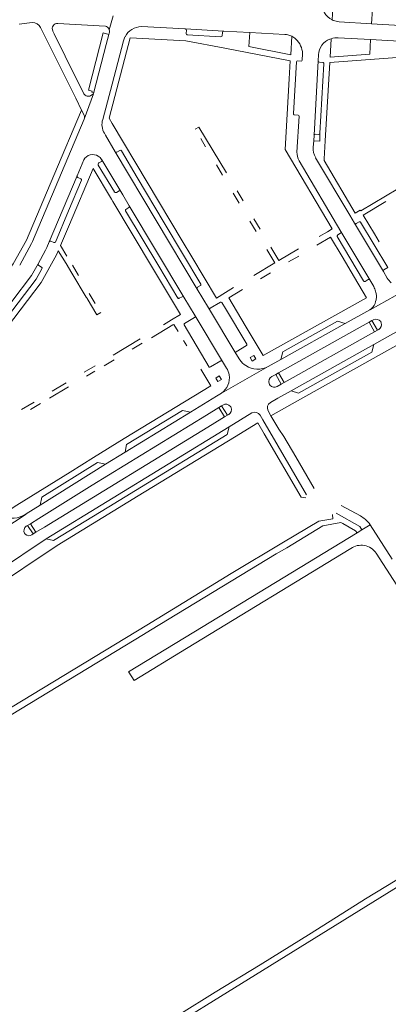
# Model space of a CAD drawing. Extents: x 145000 to 155000, y 457500 to 470000.
# Tile 259 of 548: x 147137 to 147258, y 464749 to 465073. Entities that reach past the tile are written whole.
import ezdxf

# ---------------------------------------------------------------- set-up
doc = ezdxf.new("R2010")
doc.units = 0
doc.header["$LTSCALE"] = 0.2
doc.header["$MEASUREMENT"] = 0
doc.layers.add('kant verharding', color=252, linetype='Continuous', lineweight=0)

msp = doc.modelspace()

# ---------------------------------------------------------------- linework, layer by layer
at = {"layer": 'kant verharding', "lineweight": 0}
for p, q in [((147239.23, 465072.86), (147239.54, 465078.83)), ((147165.97, 465069.53), (147167.22, 465074.22)), ((147140.67, 465071.98), (147136.3, 465071.48)), ((147162.67, 465070.92), (147149.07, 465071.71)), ((147162.67, 465070.92), (147164.71, 465070.8)), ((147176.52, 465070.67), (147190.93, 465069.87)), ((147239.23, 465072.86), (147239.57, 465072.7)), ((147241.55, 465072.22), (147252.19, 465071.59)), ((147252.19, 465071.59), (147261.56, 465071.04)), ((147154.97, 465047.06), (147143.41, 465070.31)), ((147147.4, 465069.19), (147147.83, 465068.31)), ((147147.83, 465068.31), (147155.11, 465053.6)), ((147159.17, 465049.74), (147164, 465068.57)), ((147165.87, 465068.09), (147164, 465068.57)), ((147165.87, 465068.09), (147165, 465064.73)), ((147165.97, 465068.46), (147165.87, 465068.09)), ((147165.97, 465069.53), (147165.88, 465069.83)), ((147166.04, 465069.25), (147165.97, 465069.53)), ((147203.6, 465069.15), (147190.93, 465069.87)), ((147191.27, 465068.36), (147191.34, 465069.43)), ((147202.65, 465067.31), (147191.62, 465067.97)), ((147203.15, 465068.72), (147203.09, 465067.62)), ((147203.6, 465069.15), (147212.13, 465068.67)), ((147225.94, 465067.5), (147225.62, 465061.34)), ((147225.64, 465067.63), (147225.94, 465067.5)), ((147165.9, 465040.45), (147172.88, 465066.93)), ((147238.93, 465066.65), (147238.51, 465066.51)), ((147238.56, 465060.59), (147238.93, 465066.65)), ((147251.87, 465066.37), (147241.21, 465066.97)), ((147261.22, 465065.82), (147251.87, 465066.37)), ((147229.4, 465059.63), (147229.51, 465061.72)), ((147234.76, 465061.36), (147234.66, 465059.35)), ((147227.82, 465059.37), (147229.03, 465059.3)), ((147233.26, 465034.88), (147234.66, 465059.35)), ((147235.04, 465058.92), (147236.13, 465058.83)), ((147236.48, 465058.43), (147235.14, 465035.53)), ((147236.96, 465033.09), (147238.44, 465058.78)), ((147155.11, 465053.6), (147157.12, 465049.52)), ((147157.12, 465049.52), (147157.63, 465048.5)), ((147157.68, 465040.15), (147160.73, 465048.55)), ((147159.92, 465047.91), (147160.73, 465048.55)), ((147160.73, 465048.55), (147160.86, 465048.93)), ((147156.88, 465043.15), (147154.97, 465047.06)), ((147157.62, 465041.66), (147156.88, 465043.15)), ((147157.68, 465040.15), (147157.8, 465040.55)), ((147165.9, 465040.45), (147166.91, 465038.74)), ((147228.39, 465041.15), (147227.67, 465029.35)), ((147164.36, 465035.53), (147164.71, 465034.93)), ((147164.71, 465034.93), (147167.9, 465029.47)), ((147233.15, 465033.04), (147233.26, 465034.88)), ((147233.67, 465035.25), (147234.82, 465035.18)), ((147197.64, 465031.06), (147196.02, 465033.78)), ((147233.15, 465033.04), (147233.01, 465030.98)), ((147167.9, 465029.47), (147194.87, 464984.18)), ((147168, 465029.37), (147167.9, 465029.47)), ((147169.45, 465029.89), (147168.49, 465029.32)), ((147175.16, 465021.01), (147170, 465029.76)), ((147157.56, 465026.79), (147155.37, 465021.55)), ((147162.52, 465025.76), (147163.37, 465026.27)), ((147163.46, 465026.9), (147163.52, 465026.8)), ((147169.72, 465016.41), (147163.52, 465026.8)), ((147203.16, 465021.79), (147201.17, 465025.13)), ((147228.33, 465026.46), (147242.09, 465003.22)), ((147233.8, 465027.49), (147245.01, 465008.52)), ((147152.88, 465005.53), (147160.64, 465023.95)), ((147160.64, 465023.95), (147166.66, 465013.89)), ((147167.63, 465016.22), (147162.35, 465025.08)), ((147248.63, 465010.01), (147271.6, 465023.69)), ((147146.19, 464999.77), (147155.37, 465021.55)), ((147155.34, 465021.43), (147155.37, 465021.55)), ((147156.6, 465020.56), (147155.59, 465021.01)), ((147169.17, 465016.55), (147168.32, 465016.04)), ((147170.42, 465015.24), (147169.72, 465016.41)), ((147208.69, 465012.51), (147206.7, 465015.86)), ((147207.98, 465016.63), (147209.98, 465013.28)), ((147167.18, 465013.02), (147166.66, 465013.89)), ((147170.42, 465015.24), (147172.56, 465011.68)), ((147256.86, 465013.04), (147249.43, 465008.61)), ((147172.37, 465011.12), (147171.37, 465010.47)), ((147172.56, 465011.68), (147190.46, 464981.62)), ((147212.22, 465006.58), (147214.22, 465003.23)), ((147213.51, 465007.35), (147215.51, 465004)), ((147245.01, 465008.52), (147246.54, 465005.9)), ((147246.54, 465005.9), (147256.05, 464990.02)), ((147247.12, 465005.8), (147248.08, 465006.34)), ((147253.18, 465002.41), (147249.43, 465008.61)), ((147152.88, 465005.53), (147149.94, 464998.6)), ((147235.01, 465001.56), (147237.67, 465003.06)), ((147241.95, 465002.63), (147241.05, 465002.08)), ((147242.09, 465003.22), (147251.56, 464987.29)), ((147254.73, 464999.84), (147253.18, 465002.41)), ((147147.71, 464999.57), (147146.75, 464999.98)), ((147238.66, 465001.34), (147234.2, 464998.66)), ((147242.49, 464994.92), (147238.66, 465001.34)), ((147240.88, 465001.51), (147249.55, 464986.95)), ((147149.21, 464996.87), (147148.62, 464995.48)), ((147151.75, 464992.65), (147149.21, 464996.87)), ((147152.07, 464995.07), (147149.94, 464998.6)), ((147217.75, 464997.3), (147220.4, 464992.85)), ((147219.04, 464998.07), (147221.69, 464993.61)), ((147228.16, 464997.48), (147221.69, 464993.61)), ((147220.4, 464992.85), (147213.48, 464988.71)), ((147228.31, 464995.09), (147224.93, 464993.17)), ((147246.59, 464988.05), (147242.49, 464994.92)), ((147142.8, 464991.99), (147143.71, 464991.49)), ((147153.67, 464989.46), (147151.75, 464992.65)), ((147158.41, 464981.57), (147153.67, 464989.46)), ((147153.9, 464992.1), (147155.86, 464988.76)), ((147219, 464989.64), (147215.65, 464987.65)), ((147257.36, 464987.8), (147256.05, 464990.02)), ((147250.55, 464981.41), (147246.59, 464988.05)), ((147250.12, 464986.78), (147251.07, 464987.37)), ((147251.56, 464987.29), (147251.58, 464987.26)), ((147198.53, 464978.09), (147194.87, 464984.18)), ((147195.95, 464985.39), (147195, 464984.85)), ((147204.18, 464983.14), (147206.79, 464984.72)), ((147209.74, 464984.09), (147205.22, 464981.4)), ((147253.52, 464983.53), (147253.62, 464983.12)), ((147158.45, 464981.5), (147158.41, 464981.57)), ((147158.54, 464981.34), (147158.45, 464981.5)), ((147158.65, 464981.16), (147158.54, 464981.34)), ((147159.39, 464982.84), (147161.36, 464979.54)), ((147188.94, 464981.2), (147189.91, 464981.74)), ((147190.46, 464981.62), (147194.18, 464975.45)), ((147199.1, 464977.95), (147202.48, 464979.93)), ((147216.59, 464962.36), (147250.55, 464981.41)), ((147198.53, 464978.09), (147198.57, 464978.03)), ((147198.57, 464978.03), (147207.55, 464963)), ((147243.52, 464972.93), (147251.61, 464977.46)), ((147275.38, 464978.57), (147252.96, 464965.99)), ((147186.42, 464974.07), (147183.82, 464972.52)), ((147194.02, 464974.87), (147190.66, 464972.88)), ((147194.18, 464975.45), (147203.15, 464960.46)), ((147251.39, 464973.33), (147248.44, 464971.67)), ((147252.32, 464973.85), (147251.39, 464973.33)), ((147253.19, 464970.15), (147251.39, 464973.33)), ((147252.76, 464974.11), (147252.32, 464973.85)), ((147254.12, 464970.71), (147252.32, 464973.85)), ((147188.61, 464970.32), (147187.22, 464972.62)), ((147190.59, 464972.45), (147198.75, 464958.58)), ((147243.52, 464972.93), (147222.34, 464961.05)), ((147248.44, 464971.67), (147224.54, 464958.3)), ((147250.22, 464968.49), (147253.19, 464970.15)), ((147253.19, 464970.15), (147254.12, 464970.71)), ((147254.12, 464970.71), (147254.56, 464970.93)), ((147176.13, 464967.86), (147167.21, 464962.54)), ((147176.13, 464967.86), (147176.09, 464967.91)), ((147191.44, 464965.6), (147190.41, 464967.32)), ((147226.37, 464955.11), (147250.22, 464968.49)), ((147176.81, 464966.46), (147173.49, 464964.48)), ((147211.07, 464965.65), (147207.7, 464963.64)), ((147225.73, 464950.71), (147252.96, 464965.99)), ((147167.56, 464960.96), (147164.29, 464959.01)), ((147199.27, 464958.62), (147202.59, 464960.59)), ((147203.15, 464960.46), (147203.17, 464960.43)), ((147204.52, 464958.26), (147203.17, 464960.43)), ((147208.85, 464960.92), (147207.55, 464963)), ((147222.34, 464961.05), (147218.16, 464958.78)), ((147161.29, 464959.01), (147157.71, 464956.88)), ((147161.27, 464957.21), (147158.5, 464955.56)), ((147199.35, 464952.39), (147196.06, 464957.88)), ((147202.85, 464949.96), (147215.86, 464957.45)), ((147215.86, 464957.45), (147218.16, 464958.78)), ((147224.54, 464958.3), (147221.57, 464956.64)), ((147201.67, 464953.81), (147202.81, 464954.47)), ((147220.72, 464956.17), (147219.41, 464955.45)), ((147221.57, 464956.64), (147220.72, 464956.17)), ((147222.48, 464952.93), (147220.72, 464956.17)), ((147223.4, 464953.45), (147221.57, 464956.64)), ((147223.4, 464953.45), (147226.37, 464955.11)), ((147152.57, 464952.03), (147146.37, 464948.34)), ((147151.78, 464953.35), (147147.17, 464950.6)), ((147218.52, 464953.09), (147218.67, 464952.8)), ((147221.17, 464952.2), (147222.48, 464952.93)), ((147221.42, 464948.3), (147225.73, 464950.71)), ((147222.48, 464952.93), (147223.4, 464953.45)), ((147218.92, 464946.91), (147221.42, 464948.3)), ((147219.09, 464942.57), (147227.82, 464947.47)), ((147141.24, 464947.07), (147137.17, 464944.64)), ((147143.4, 464946.57), (147140.04, 464944.57)), ((147201.96, 464945.24), (147197.89, 464942.74)), ((147202.88, 464945.8), (147201.96, 464945.24)), ((147203.89, 464942.14), (147201.96, 464945.24)), ((147203.28, 464946.08), (147202.88, 464945.8)), ((147204.83, 464942.71), (147202.88, 464945.8)), ((147205.9, 464945.45), (147205.83, 464945.58)), ((147206.01, 464945.24), (147205.9, 464945.45)), ((147219.09, 464942.57), (147218.18, 464944.13)), ((147171.19, 464930.52), (147192.66, 464943.69)), ((147199.76, 464939.62), (147203.89, 464942.14)), ((147203.89, 464942.14), (147204.83, 464942.71)), ((147204.83, 464942.71), (147205.25, 464942.97)), ((147212.8, 464943.47), (147205.33, 464938.93)), ((147216.46, 464941.22), (147215.57, 464942.75)), ((147230.78, 464916.53), (147216.46, 464941.22)), ((147221.05, 464939.24), (147219.09, 464942.57)), ((147144.65, 464905.9), (147199.76, 464939.62)), ((147145.23, 464902.03), (147205.33, 464938.93)), ((147207.18, 464935.53), (147214.8, 464940.18)), ((147214.8, 464940.18), (147216.86, 464936.65)), ((147216.86, 464936.65), (147229.02, 464915.78)), ((147171.19, 464930.52), (147164.72, 464926.57)), ((147164.72, 464926.57), (147143.21, 464913.17)), ((147229.02, 464915.78), (147230.53, 464915.52)), ((147143.21, 464913.17), (147138.62, 464910.29)), ((147248.58, 464909.58), (147242.2, 464913.05)), ((147142.84, 464908.76), (147140.04, 464907.02)), ((147234.84, 464907.9), (147239.46, 464908.58)), ((147239.46, 464908.58), (147239.31, 464910.01)), ((147139.13, 464906.44), (147138.7, 464906.19)), ((147140.04, 464907.02), (147139.13, 464906.44)), ((147140.94, 464903.63), (147139.13, 464906.44)), ((147141.86, 464904.19), (147140.04, 464907.02)), ((147141.86, 464904.19), (147144.65, 464905.9)), ((147223.21, 464900.9), (147234.84, 464907.9)), ((147236.19, 464906.3), (147224.32, 464899.11)), ((147242.05, 464907.42), (147236.19, 464906.3)), ((147242.71, 464907.05), (147242.05, 464907.42)), ((147248.99, 464904.96), (147251.68, 464906.61)), ((147251.68, 464906.61), (147251.37, 464907.17)), ((147251.68, 464906.61), (147258.92, 464895.3)), ((147145.23, 464902.03), (147129.48, 464891.53)), ((147138.11, 464903.86), (147138.17, 464903.76)), ((147138.17, 464903.76), (147138.31, 464903.53)), ((147140.54, 464903.35), (147140.94, 464903.63)), ((147140.94, 464903.63), (147141.86, 464904.19)), ((147247.49, 464904.05), (147248.99, 464904.96)), ((147245.36, 464898.8), (147191.33, 464865.92)), ((147272.48, 464868.08), (147253.67, 464897.3))]:
    msp.add_line(p, q, dxfattribs=at)
at = {"layer": 'kant verharding', "lineweight": 0, "flags": 128}
for points in [[(147239.54, 465078.83), (147252.5, 465076.39), (147252.19, 465071.59)], [(147225.62, 465061.34), (147211.8, 465064.04), (147212.13, 465068.67)], [(147212.13, 465068.67), (147223.7, 465068.03), (147223.98, 465068.02), (147224.25, 465067.99)], [(147160.86, 465048.93), (147160.92, 465049.09), (147165, 465064.73)], [(147163.81, 465040.08), (147166.87, 465051.7), (147170.61, 465065.98)], [(147225.39, 465059.35), (147204, 465063.51), (147191.14, 465065.91), (147172.88, 465066.93)], [(147251.87, 465066.37), (147251.56, 465061.57), (147238.56, 465060.59)], [(147238.44, 465058.78), (147272.29, 465061.34), (147275.96, 465061.12)], [(147237.67, 465003.06), (147239.25, 465004.03), (147223.77, 465030.22), (147225.15, 465053.46), (147225.39, 465059.35)], [(147227.49, 465059.02), (147226.51, 465042), (147226.54, 465041.85), (147226.61, 465041.72), (147226.67, 465041.65), (147226.75, 465041.59), (147228.06, 465041.52)], [(147159.17, 465049.74), (147160.35, 465049.38), (147160.28, 465049.09), (147160.86, 465048.93)], [(147156.88, 465043.15), (147147.72, 465021.6), (147138.75, 465000.38), (147134.42, 464992.51), (147120.52, 464974.22), (147108.37, 464958.22)], [(147157.68, 465040.15), (147140.74, 464999.9), (147140.42, 464999.24), (147136.53, 464992.16)], [(147166.91, 465038.74), (147189.94, 465000.07), (147193.13, 464994.84), (147201.16, 464981.3), (147204.18, 464983.14)], [(147204.45, 465022.56), (147195.43, 465037.56), (147194.21, 465036.83)], [(147233.15, 465033.04), (147235.15, 465032.94), (147235.14, 465035.53)], [(147248.63, 465010.01), (147248.42, 465010.23), (147246.83, 465009.28), (147236.62, 465026.54), (147236.6, 465027.16), (147236.96, 465033.09)], [(147156.83, 465020.05), (147152.58, 465009.95), (147148.3, 464999.74)], [(147175.16, 465021.01), (147184.05, 465006.08), (147196.06, 464985.87)], [(147167.18, 465013.02), (147180.17, 464991.27), (147189.41, 464975.84), (147186.42, 464974.07)], [(147171.34, 465010.04), (147182.22, 464991.76), (147188.48, 464981.3)], [(147248.59, 465006.22), (147257.53, 464991.33), (147256.24, 464990.53)], [(147142.57, 464992.6), (147144.97, 464997.03), (147145.39, 464997.89), (147146.19, 464999.77)], [(147148.62, 464995.48), (147143.57, 464986.39), (147130.12, 464968.66), (147117.86, 464952.56)], [(147142.57, 464992.6), (147140.44, 464988.66), (147114.45, 464954.52)], [(147143.82, 464990.89), (147141.92, 464987.47), (147116.45, 464954.01)], [(147252.89, 464985.06), (147252.25, 464986.17), (147251.58, 464987.26)], [(147265.8, 464985.54), (147265.31, 464985.26), (147265.38, 464985.13), (147251.68, 464977.36), (147251.61, 464977.46)], [(147163.14, 464976.53), (147161.89, 464975.75), (147158.65, 464981.16)], [(147202.95, 464979.83), (147204.17, 464977.81), (147211.15, 464966.07)], [(147205.22, 464981.4), (147210.68, 464972.28), (147216.59, 464962.36)], [(147227.82, 464947.47), (147255.43, 464962.93), (147269.31, 464970.69), (147277.77, 464975.49), (147286.65, 464980.58)], [(147253.66, 464980.73), (147253.49, 464980.11), (147253.31, 464979.49)], [(147243.52, 464972.93), (147240.96, 464973.64), (147223.04, 464963.59), (147222.34, 464961.05)], [(147255.38, 464973.15), (147255.24, 464973.45), (147255.2, 464973.52)], [(147187.22, 464972.62), (147186.83, 464972.43), (147179.82, 464968.25)], [(147252.96, 464965.99), (147252.28, 464963.47), (147228.2, 464949.98), (147225.73, 464950.71)], [(147213.44, 464962.38), (147212.26, 464961.7), (147212.97, 464960.54), (147214.12, 464961.24), (147213.44, 464962.38)], [(147202.81, 464954.47), (147202.13, 464955.64), (147200.95, 464954.95), (147201.67, 464953.81)], [(147133.06, 464911.5), (147135.62, 464913.08), (147153.07, 464923.96), (147160.83, 464928.82), (147170.89, 464935.01), (147199.35, 464952.39)], [(147218.67, 464952.8), (147218.72, 464952.7), (147218.78, 464952.63)], [(147192.66, 464943.69), (147201.17, 464948.94), (147202.85, 464949.96)], [(147192.66, 464943.69), (147190.04, 464944.32), (147171.68, 464933.03), (147171.19, 464930.52)], [(147197.89, 464942.74), (147160.3, 464919.67), (147142.84, 464908.76)], [(147205.33, 464938.93), (147204.75, 464936.41), (147174.62, 464917.96), (147165.8, 464912.57), (147147.66, 464901.45), (147145.23, 464902.03)], [(147233.28, 464918.56), (147227.24, 464929.04), (147223.29, 464935.68), (147221.73, 464938.08), (147221.05, 464939.24)], [(147126.47, 464884.91), (147148.86, 464899.82), (147175.5, 464916.15), (147207.18, 464935.53)], [(147164.72, 464926.57), (147162.12, 464927.18), (147143.83, 464915.77), (147143.21, 464913.17)], [(147138.62, 464910.29), (147138.69, 464910.15), (147123.21, 464900.03)], [(147240.52, 464910.46), (147248.29, 464906.06), (147248.99, 464904.96)], [(147242.71, 464907.05), (147246.91, 464904.65), (147247.49, 464904.05)], [(147172.39, 464858.19), (147172.34, 464858.28), (147193.8, 464871.36), (147247.49, 464904.05)], [(147224.32, 464899.11), (147220.86, 464897.09), (147179.56, 464872), (147177.19, 464870.52), (147127.48, 464840.4), (147125.36, 464839.09), (147090.54, 464817.96), (147072.6, 464807.01), (147065.7, 464802.95), (147056.85, 464799.79), (147046.55, 464797.79), (147038.09, 464798.07), (147028.88, 464800.25), (147021.16, 464803.62), (147013.3, 464808.53), (147006.87, 464813.65), (146982.67, 464837.7), (146981.47, 464838.9)], [(146982.93, 464840.39), (146996.13, 464827.3), (147008.25, 464815.19), (147014.53, 464810.21), (147022.21, 464805.41), (147029.57, 464802.24), (147038.33, 464800.12), (147046.33, 464799.89), (147056.2, 464801.78), (147064.72, 464804.8), (147071.64, 464808.85), (147123.66, 464840.52), (147178.31, 464873.66), (147206.08, 464890.59), (147223.21, 464900.9)], [(147191.33, 464865.92), (147174.1, 464855.43), (147172.39, 464858.19)], [(147161.46, 464728.49), (147168.53, 464732.74), (147178.03, 464738.78), (147188.88, 464745.39), (147200.75, 464752.85), (147215.55, 464761.82), (147232.37, 464772.26), (147250.2, 464783.48), (147266.67, 464793.53), (147282.74, 464803.64), (147299.08, 464813.81)], [(147300.39, 464812.04), (147161.62, 464726.09), (147161.5, 464725.86), (147161.53, 464725.6), (147161.65, 464725.39), (147163.68, 464722.06)]]:
    msp.add_lwpolyline(points, dxfattribs=at)
at = {"layer": 'kant verharding', "lineweight": 0}
for centre, radius, start, end in [((147241.96, 465078.48), 6.25, 179.8798, 244.1328), ((147140.9, 465069.28), 2.71, 22.4062, 94.789), ((147148.97, 465069.97), 1.75, 86.6761, 206.2903), ((147164.36, 465069.19), 1.65, 22.9498, 77.5939), ((147176.83, 465064.21), 6.47, 92.7438, 151.5385), ((147242.07, 465078.65), 6.45, 247.2732, 265.3664), ((147164.14, 465069.02), 1.91, 343.0036, 7.0131), ((147176.86, 465064.19), 6.51, 151.5606, 164.0233), ((147190.91, 465069.43), 0.432, 359.1548, 86.5026), ((147203.61, 465068.69), 0.461, 91.2126, 176.7136), ((147223.64, 465062.73), 5.29, 46.1573, 64.1814), ((147222.29, 465061.34), 7.24, 24.5833, 46.1126), ((147222.27, 465061.34), 7.25, 3.0167, 24.5007), ((147240.55, 465061.09), 5.8, 110.6734, 177.2467), ((147240.94, 465060.7), 6.27, 87.5438, 108.6317), ((147229.04, 465059.65), 0.352, 267.1143, 356.6711), ((147235.07, 465059.33), 0.41, 176.9863, 266.7084), ((147159.09, 465049.46), 1.75, 213.2925, 255.6111), ((147159.1, 465049.46), 1.75, 255.3814, 297.7894), ((147156.12, 465040.85), 1.7, 349.9686, 28.4698), ((147228.04, 465041.17), 0.35, 357.1558, 86.7668), ((147169.16, 465038.42), 5.6, 162.7558, 211.0598), ((147234.76, 465035.55), 0.382, 278.4353, 355.6434), ((147160.54, 465025.03), 3.47, 58.7026, 149.4938), ((147169.65, 465029.51), 0.426, 35.0608, 117.2636), ((147232.86, 465029.03), 5.2, 176.4546, 209.5954), ((147238.38, 465030.36), 5.4, 173.4611, 212.1318), ((147160.55, 465025.03), 3.46, 32.5932, 58.7024), ((147163.17, 465026.62), 0.401, 300.7995, 28.2187), ((147169.37, 465016.21), 0.4, 31.2732, 120.8022), ((147171.52, 465010.24), 0.273, 123.1444, 228.1191), ((147246.87, 465006.11), 0.393, 213.1364, 308.4258), ((147146.57, 464999.6), 0.416, 64.3084, 156.9597), ((147241.28, 465001.7), 0.441, 121.6592, 205.704), ((147143.05, 464992.43), 0.505, 160.7314, 241.1418), ((147256.4, 464990.18), 0.384, 114.4914, 204.1486), ((147249.93, 464987.18), 0.443, 210.6343, 294.5768), ((147262.84, 464991.41), 6.56, 213.3194, 230.5902), ((147195.32, 464984.44), 0.515, 127.5681, 210.6355), ((147188.77, 464981.48), 0.333, 211.0602, 302.1548), ((147198.88, 464978.25), 0.38, 216.4579, 306.6491), ((147253.65, 464972.44), 1.89, 34.9787, 118.1134), ((147190.81, 464972.63), 0.283, 120.2449, 219.7392), ((147253.61, 464972.54), 1.87, 300.3568, 18.9734), ((147207.96, 464963.24), 0.475, 123.7796, 210.0726), ((147198.92, 464959.92), 1.35, 262.8901, 285.2342), ((147199.27, 464954.99), 6.18, 9.203, 31.9091), ((147199.29, 464955), 6.16, 305.1739, 9.1477), ((147220.32, 464953.76), 1.92, 118.3046, 200.3971), ((147220.24, 464953.91), 1.95, 221.1542, 298.4805), ((147204.27, 464944.42), 1.93, 36.5769, 121.0279), ((147204.24, 464944.56), 1.89, 302.3149, 20.9819), ((147213.81, 464941.68), 2.06, 31.4807, 118.9155), ((147241.38, 464898.37), 13.32, 41.3911, 57.3154), ((147139.75, 464904.68), 1.84, 124.7692, 206.7432), ((147139.54, 464904.89), 1.83, 227.8838, 303.0439), ((147248.81, 464894.13), 5.81, 33.1676, 126.4012)]:
    msp.add_arc(centre, radius, start, end, dxfattribs=at)
at = {"layer": 'kant verharding', "lineweight": 0, "extrusion": (0, 0, -1)}
for centre, radius, start, end in [((-147191.63, 465068.33), 0.366, 272.6919, 3.9683), ((-147202.68, 465067.75), 0.432, 196.3081, 273.359), ((-147223.65, 465062.79), 5.24, 96.6017, 112.3787), ((-147227.83, 465059.03), 0.342, 359.3939, 88.2332), ((-147236.13, 465058.48), 0.353, 89.8915, 187.1467), ((-147233.67, 465034.83), 0.422, 6.8907, 90.1988), ((-147168.28, 465029.7), 0.437, 240.7509, 309.6799), ((-147162.78, 465025.34), 0.498, 329.0267, 59.3212), ((-147155.75, 465021.39), 0.409, 293.1254, 6.0391), ((-147156.48, 465020.19), 0.382, 108.508, 202.8408), ((-147168.06, 465016.47), 0.502, 239.2968, 329.0113), ((-147172.22, 465011.48), 0.393, 149.7273, 247.6313), ((-147248.29, 465006.08), 0.33, 51.6333, 154.3393), ((-147241.71, 465003), 0.444, 149.582, 236.6739), ((-147147.9, 465000), 0.477, 213.8751, 293.4094), ((-147143.4, 464991.12), 0.481, 130.7163, 209.246), ((-147251.27, 464987.04), 0.379, 58.1193, 138.7689), ((-147195.79, 464985.67), 0.328, 143.5374, 240.4564), ((-147246.91, 464981.7), 6.86, 150.7274, 164.535), ((-147246.96, 464981.7), 6.81, 167.953, 178.2947), ((-147190.12, 464981.38), 0.417, 60.586, 144.2931), ((-147202.66, 464979.62), 0.361, 59.8832, 143.8085), ((-147248.82, 464981.76), 4.95, 178.3642, 191.936), ((-147249.48, 464980.97), 4.11, 201.065, 238.6625), ((-147193.82, 464975.24), 0.42, 149.6763, 240.7165), ((-147210.91, 464965.9), 0.295, 145.2843, 238.9053), ((-147202.8, 464960.23), 0.422, 59.399, 146.4719), ((-147214.72, 464965.1), 7.2, 302.7817, 324.5691), ((-147214.72, 464965.09), 7.19, 241.403, 302.7502), ((-147220.07, 464945.11), 2.13, 332.5365, 57.3725), ((-147134.28, 464916.12), 7.28, 233.3202, 300.7466)]:
    msp.add_arc(centre, radius, start, end, dxfattribs=at)

doc.saveas('drawing.dxf')
